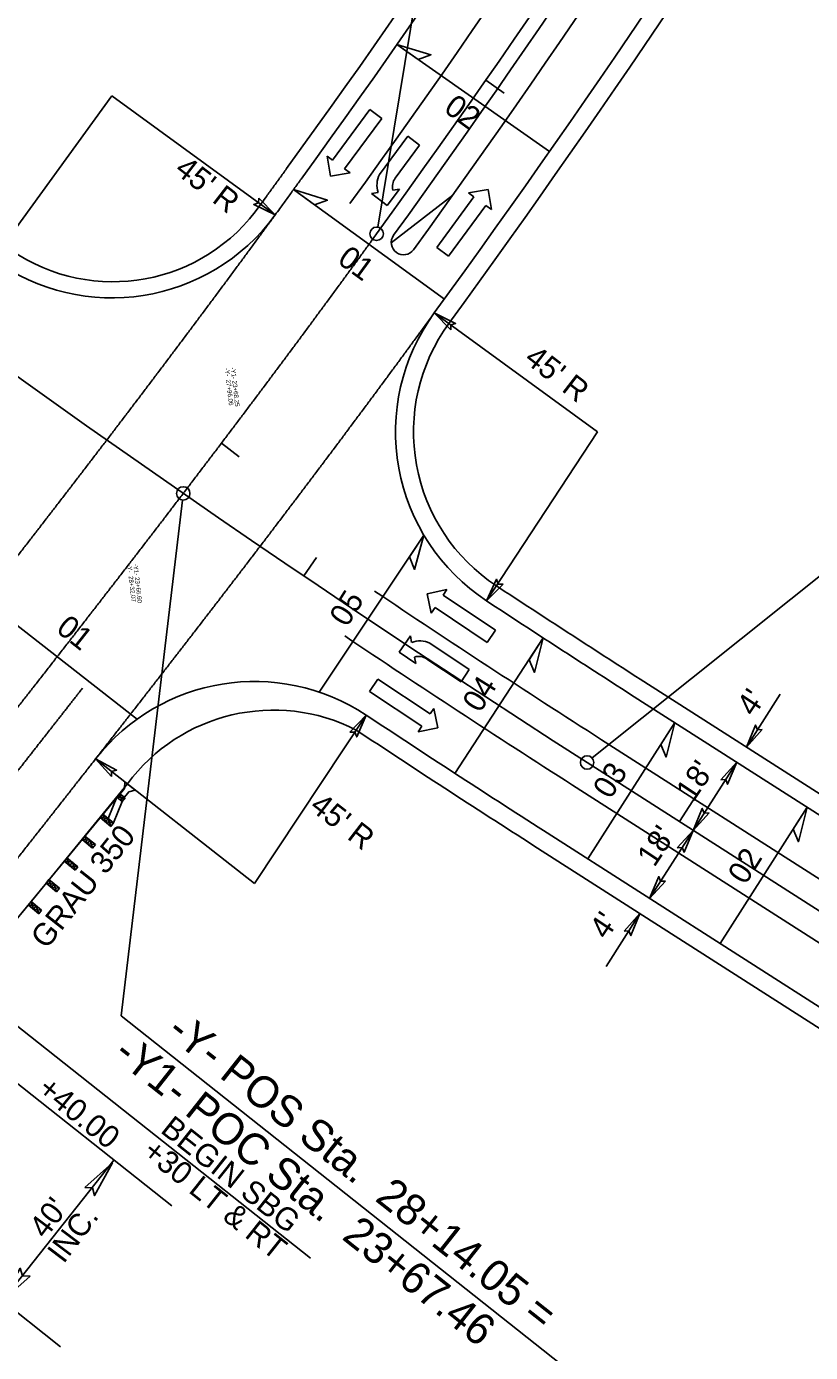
# Model space of a CAD drawing. Extents: x 1778969 to 1790720, y 807089 to 817794.
# Drawn here: x 1782528 to 1782702.6, y 814148.6 to 814443.8 of the extents above; entities that cross this region are included whole.
import ezdxf

# ---------------------------------------------------------------- set-up
doc = ezdxf.new("R2010")
doc.units = 0
for name, color, linetype in [('Default', 7, 'Continuous'), ('Prop CMT Guardrail Graphics', 7, 'Continuous'), ('Prop Dimension', 7, 'Continuous'), ('Prop Dimension Text', 7, 'Continuous'), ('Prop EOT', 7, 'Continuous'), ('Prop Guardrail Anchor Unit CELL', 7, 'Continuous'), ('Prop Hatching', 7, 'Continuous'), ('Prop Horizontal Alignment', 7, 'Continuous'), ('Prop Horizontal Alignment Station Label', 7, 'Continuous'), ('Prop Horizontal Alignment Tick Large', 7, 'Continuous'), ('Prop Horizontal Alignment Tick Small', 7, 'Continuous'), ('Prop Lane Arrow CELL', 7, 'Continuous'), ('Prop Lane Lines', 7, 'Continuous'), ('Prop Paved Shoulder', 7, 'Continuous'), ('Prop Superelevation  Arrow CELL', 7, 'Continuous'), ('Prop Superelevation Label', 7, 'Continuous'), ('Prop Terminator CELL', 7, 'Continuous'), ('Scratch_Level_2', 7, 'Continuous')]:
    doc.layers.add(name, color=color, linetype=linetype)

msp = doc.modelspace()

# ---------------------------------------------------------------- linework, layer by layer
at = {"layer": 'Prop CMT Guardrail Graphics'}
for p in [(1782550.46, 814275.21), (1782518.73, 814236.56)]:
    msp.add_line(p, (1782530.11, 814250.37), dxfattribs=at)
at = {"layer": 'Prop Dimension'}
for p, q in [((1782547.03, 814428.42), (1782520.57, 814392.02)), ((1782547.02, 814428.4), (1782583.37, 814401.87)), ((1782655.2, 814353.56), (1782618.82, 814380.06)), ((1782655.2, 814353.56), (1782630.45, 814315.97)), ((1782695.89, 814295.19), (1782688.35, 814283.4)), ((1782578.8, 814253.01), (1782603.65, 814290.53)), ((1782578.8, 814253.01), (1782543.38, 814280.76)), ((1782686.2, 814280.03), (1782676.5, 814264.86)), ((1782676.5, 814264.86), (1782666.8, 814249.7)), ((1782664.65, 814246.33), (1782657.11, 814234.53)), ((1782553.2, 814199.7), (1782514.07, 814230.67)), ((1782560.39, 814181.24), (1782507.86, 814222.83)), ((1782591.26, 814169.57), (1782553.2, 814199.7)), ((1782535.56, 814149.88), (1782484, 814190.7)), ((1782547.48, 814191.46), (1782522.65, 814160.1))]:
    msp.add_line(p, q, dxfattribs=at)
at = {"layer": 'Prop EOT'}
for p, q in [((1782662.57, 814295.14), (1783159.17, 813977.59)), ((1782643.17, 814264.81), (1783139.78, 813947.26))]:
    msp.add_line(p, q, dxfattribs=at)
for centre, radius, start, end in [((1780718.82, 815764.26), 2309.25, 324.08998, 332.9908), ((1780718.82, 815764.26), 2350.75, 323.92554, 332.9908), ((1782547.03, 814428.42), 45, 233.9861, 323.8487), ((1782655.2, 814353.56), 45, 143.9255, 236.6429), ((1784215.14, 816723.19), 2882, 236.64288, 237.40395), ((1782578.8, 814253.01), 45, 56.4781, 141.9264), ((1784215.14, 816723.19), 2918, 236.47807, 237.40395)]:
    msp.add_arc(centre, radius, start, end, dxfattribs=at)
for points in [[(1782589.18, 814409.87), (1782587.6, 814407.69), (1782586.03, 814405.52), (1782584.45, 814403.35), (1782583.37, 814401.87)], [(1782543.38, 814280.76), (1782542.29, 814279.38), (1782540.62, 814277.24), (1782538.94, 814275.11), (1782537.27, 814272.98), (1782535.6, 814270.85), (1782533.92, 814268.72), (1782532.25, 814266.59), (1782530.57, 814264.46), (1782528.89, 814262.33), (1782527.22, 814260.21), (1782525.54, 814258.08), (1782523.86, 814255.96), (1782522.19, 814253.83), (1782520.51, 814251.71), (1782518.83, 814249.58), (1782517.15, 814247.46), (1782515.47, 814245.34), (1782513.8, 814243.22), (1782512.12, 814241.09), (1782510.44, 814238.97), (1782508.76, 814236.85), (1782507.08, 814234.73), (1782505.41, 814232.61), (1782503.73, 814230.49), (1782502.05, 814228.37), (1782500.37, 814226.25)]]:
    msp.add_spline(points, degree=3, dxfattribs=at)
at = {"layer": 'Prop Guardrail Anchor Unit CELL'}
for p, q in [((1782549.81, 814274.21), (1782549.87, 814275.67)), ((1782549.87, 814275.67), (1782552.17, 814273.84)), ((1782518.73, 814236.56), (1782548.46, 814272.63)), ((1782546.21, 814267.49), (1782548.14, 814272.25)), ((1782548.14, 814272.25), (1782549.3, 814271.29)), ((1782549.94, 814272.07), (1782548.14, 814272.25)), ((1782548.54, 814272.61), (1782549.81, 814274.21)), ((1782549.02, 814272.23), (1782548.54, 814272.61)), ((1782548.78, 814273.02), (1782549.94, 814272.07)), ((1782548.78, 814273.02), (1782549.3, 814271.29)), ((1782549.5, 814271.85), (1782549.02, 814272.23)), ((1782549.3, 814271.29), (1782549.94, 814272.07)), ((1782549.3, 814271.29), (1782549.62, 814271.68)), ((1782550.77, 814273.45), (1782549.5, 814271.85)), ((1782552.17, 814273.84), (1782550.77, 814273.45)), ((1782545.03, 814268.47), (1782547.39, 814266.52)), ((1782545.57, 814266.72), (1782545.03, 814268.47)), ((1782547.39, 814266.52), (1782549.3, 814271.29)), ((1782544.39, 814267.69), (1782546.75, 814265.75)), ((1782544.39, 814267.69), (1782546.21, 814267.49)), ((1782545.57, 814266.72), (1782546.21, 814267.49)), ((1782547.39, 814266.52), (1782545.57, 814266.72)), ((1782546.21, 814267.49), (1782546.75, 814265.75)), ((1782546.75, 814265.75), (1782547.39, 814266.52)), ((1782540.38, 814262.83), (1782542.7, 814260.92)), ((1782540.38, 814262.83), (1782542.18, 814262.65)), ((1782541.02, 814263.6), (1782543.33, 814261.7)), ((1782541.54, 814261.88), (1782541.02, 814263.6)), ((1782541.54, 814261.88), (1782542.18, 814262.65)), ((1782542.18, 814262.65), (1782542.7, 814260.92)), ((1782543.33, 814261.7), (1782541.54, 814261.88)), ((1782542.7, 814260.92), (1782543.33, 814261.7)), ((1782536.38, 814257.97), (1782538.8, 814255.97)), ((1782536.38, 814257.97), (1782538.22, 814257.74)), ((1782537.01, 814258.74), (1782539.43, 814256.74)), ((1782537.59, 814256.97), (1782537.01, 814258.74)), ((1782537.59, 814256.97), (1782538.22, 814257.74)), ((1782539.43, 814256.74), (1782537.59, 814256.97)), ((1782538.22, 814257.74), (1782538.8, 814255.97)), ((1782538.8, 814255.97), (1782539.43, 814256.74)), ((1782532.37, 814253.11), (1782533, 814253.88)), ((1782533, 814253.88), (1782535.35, 814251.95)), ((1782533.54, 814252.14), (1782533, 814253.88)), ((1782532.37, 814253.11), (1782534.71, 814251.17)), ((1782532.37, 814253.11), (1782534.18, 814252.91)), ((1782533.54, 814252.14), (1782534.18, 814252.91)), ((1782535.35, 814251.95), (1782533.54, 814252.14)), ((1782534.18, 814252.91), (1782534.71, 814251.17)), ((1782534.71, 814251.17), (1782535.35, 814251.95)), ((1782528.36, 814248.24), (1782530.71, 814246.3)), ((1782528.36, 814248.24), (1782530.17, 814248.05)), ((1782529, 814249.01), (1782531.35, 814247.08)), ((1782529.54, 814247.27), (1782529, 814249.01)), ((1782529.54, 814247.27), (1782530.17, 814248.05)), ((1782530.17, 814248.05), (1782530.71, 814246.3)), ((1782531.35, 814247.08), (1782529.54, 814247.27)), ((1782530.71, 814246.3), (1782531.35, 814247.08))]:
    msp.add_line(p, q, dxfattribs=at)
at = {"layer": 'Prop Hatching'}
msp.add_line((1782622.93, 814406.28), (1782609.25, 814395.7), dxfattribs=at)
at = {"layer": 'Prop Horizontal Alignment'}
msp.add_line((1782652.87, 814279.97), (1783782.01, 813557.97), dxfattribs=at)
for centre, radius, start, end in [((1784215.14, 816723.19), 2900, 214.79915, 237.40395), ((1780718.82, 815764.26), 2330, 324.08998, 342.60824)]:
    msp.add_arc(centre, radius, start, end, dxfattribs=at)
msp.add_spline([(1782484.1, 814239.13), (1782485.78, 814241.25), (1782487.46, 814243.37), (1782489.14, 814245.49), (1782490.81, 814247.61), (1782492.49, 814249.73), (1782494.17, 814251.85), (1782495.84, 814253.97), (1782497.52, 814256.09), (1782499.2, 814258.21), (1782500.87, 814260.33), (1782502.55, 814262.45), (1782504.23, 814264.57), (1782505.9, 814266.69), (1782507.57, 814268.81), (1782509.25, 814270.93), (1782510.92, 814273.05), (1782512.6, 814275.18), (1782514.27, 814277.3), (1782515.94, 814279.42), (1782517.61, 814281.55), (1782519.28, 814283.67), (1782520.95, 814285.8), (1782522.62, 814287.92), (1782524.29, 814290.05), (1782525.96, 814292.18), (1782527.62, 814294.3), (1782529.29, 814296.43), (1782530.96, 814298.56), (1782532.62, 814300.69), (1782534.28, 814302.82), (1782535.94, 814304.95), (1782537.61, 814307.08), (1782539.27, 814309.22), (1782540.92, 814311.35), (1782542.58, 814313.49), (1782544.24, 814315.62), (1782545.89, 814317.76), (1782547.55, 814319.89), (1782549.2, 814322.03), (1782550.85, 814324.17), (1782552.5, 814326.31), (1782554.15, 814328.45), (1782555.8, 814330.6), (1782557.45, 814332.74), (1782559.09, 814334.88), (1782560.73, 814337.03), (1782562.37, 814339.18), (1782564.01, 814341.33), (1782565.65, 814343.48), (1782567.29, 814345.63), (1782568.92, 814347.78), (1782570.56, 814349.93), (1782572.19, 814352.09), (1782573.82, 814354.24), (1782575.45, 814356.4), (1782577.07, 814358.56), (1782578.7, 814360.72), (1782580.32, 814362.88), (1782581.94, 814365.04), (1782583.56, 814367.21), (1782585.17, 814369.38), (1782586.79, 814371.54), (1782588.4, 814373.71), (1782590.01, 814375.88), (1782591.62, 814378.06), (1782593.22, 814380.23), (1782594.83, 814382.41), (1782596.43, 814384.58), (1782598.03, 814386.76), (1782599.62, 814388.94), (1782601.22, 814391.13), (1782602.81, 814393.31), (1782604.4, 814395.5), (1782605.98, 814397.69)], degree=3, dxfattribs=at)
at = {"layer": 'Prop Horizontal Alignment Station Label'}
for p, q in [((1782606.22, 814399.17), (1782633.29, 814562.08)), ((1782653.98, 814280.98), (1782806.02, 814402.42)), ((1782562.74, 814338.39), (1782549.09, 814223.57)), ((1782549.09, 814223.57), (1782650.99, 814142.9))]:
    msp.add_line(p, q, dxfattribs=at)
for centre in [(1782605.98, 814397.69), (1782562.91, 814339.88), (1782652.87, 814279.97)]:
    msp.add_circle(centre, 1.5, dxfattribs=at)
at = {"layer": 'Prop Horizontal Alignment Tick Large'}
msp.add_line((1782673.47, 814266.8), (1782677.78, 814273.54), dxfattribs=at)
at = {"layer": 'Prop Horizontal Alignment Tick Small'}
for p, q in [((1782630.29, 814431.89), (1782634.39, 814429.03)), ((1782571.42, 814351.07), (1782575.4, 814348.05)), ((1782589.76, 814321.5), (1782592.56, 814325.64))]:
    msp.add_line(p, q, dxfattribs=at)
at = {"layer": 'Prop Lane Arrow CELL'}
for p, q in [((1782596.19, 814414.07), (1782604.48, 814425.35)), ((1782604.48, 814425.35), (1782607.14, 814423.39)), ((1782607.14, 814423.39), (1782598.85, 814412.12)), ((1782612.91, 814419.39), (1782606.66, 814410.89)), ((1782615.57, 814417.44), (1782612.91, 814419.39)), ((1782610.15, 814410.06), (1782615.57, 814417.44)), ((1782595.69, 814410.53), (1782594.98, 814414.96)), ((1782594.98, 814414.96), (1782596.19, 814414.07)), ((1782600.06, 814411.23), (1782595.69, 814410.53)), ((1782598.85, 814412.12), (1782600.06, 814411.23)), ((1782608.35, 814404), (1782611.06, 814407.59)), ((1782611.06, 814407.59), (1782609.59, 814407.37)), ((1782626.46, 814406.82), (1782630.82, 814407.52)), ((1782630.82, 814407.52), (1782631.54, 814403.09)), ((1782606.31, 814406.87), (1782604.84, 814406.64)), ((1782604.84, 814406.64), (1782608.35, 814404)), ((1782619.37, 814394.65), (1782627.67, 814405.93)), ((1782627.67, 814405.93), (1782626.46, 814406.82)), ((1782630.33, 814403.98), (1782622.03, 814392.7)), ((1782631.54, 814403.09), (1782630.33, 814403.98)), ((1782622.03, 814392.7), (1782619.37, 814394.65)), ((1782617.25, 814317.54), (1782621.65, 814318.46)), ((1782618.16, 814313.22), (1782617.25, 814317.54)), ((1782621.65, 814318.46), (1782620.82, 814317.21)), ((1782620.82, 814317.21), (1782632.47, 814309.46)), ((1782618.99, 814314.47), (1782618.16, 814313.22)), ((1782630.64, 814306.71), (1782618.99, 814314.47)), ((1782613.5, 814308.15), (1782611.02, 814304.51)), ((1782613.79, 814306.69), (1782613.5, 814308.15)), ((1782632.47, 814309.46), (1782630.64, 814306.71)), ((1782611.02, 814304.51), (1782614.74, 814301.98)), ((1782626.61, 814300.68), (1782617.83, 814306.53)), ((1782614.74, 814301.98), (1782614.45, 814303.43)), ((1782617.17, 814303), (1782624.78, 814297.94)), ((1782604.4, 814295.78), (1782606.23, 814298.53)), ((1782606.23, 814298.53), (1782617.88, 814290.77)), ((1782624.78, 814297.94), (1782626.61, 814300.68)), ((1782616.05, 814288.03), (1782604.4, 814295.78)), ((1782617.88, 814290.77), (1782618.71, 814292.02)), ((1782618.71, 814292.02), (1782619.62, 814287.7)), ((1782615.22, 814286.78), (1782616.05, 814288.03)), ((1782619.62, 814287.7), (1782615.22, 814286.78))]:
    msp.add_line(p, q, dxfattribs=at)
for centre, radius, start, end in [((1782611.3, 814408.46), 5.25, 152.3448, 197.6565), ((1782612.77, 814408.13), 3.27, 143.6687, 193.3269), ((1782615.62, 814301.78), 5.25, 65.0299, 110.3416), ((1782615.35, 814300.3), 3.28, 56.3538, 106.012)]:
    msp.add_arc(centre, radius, start, end, dxfattribs=at)
at = {"layer": 'Prop Lane Lines'}
for p, q in [((1782656.1, 814285.03), (1783144.28, 813972.87)), ((1782649.64, 814274.92), (1783146.07, 813957.48))]:
    msp.add_line(p, q, dxfattribs=at)
for centre, radius, start, end in [((1780718.82, 815764.26), 2321.25, 324.13824, 333.45226), ((1780718.82, 815764.26), 2333.25, 324.13824, 332.9908), ((1780718.82, 815764.26), 2338.75, 324.13824, 332.9908), ((1782612, 814395.76), 2.75, 144.1382, 324.1382), ((1784215.14, 816723.19), 2894, 236.20763, 237.40395), ((1784215.14, 816723.19), 2906, 236.20763, 237.40395)]:
    msp.add_arc(centre, radius, start, end, dxfattribs=at)
msp.add_open_spline([(1782490.96, 814233.7), (1782491.52, 814234.41), (1782492.08, 814235.11), (1782492.64, 814235.82), (1782493.2, 814236.53), (1782493.76, 814237.23), (1782494.32, 814237.94), (1782494.88, 814238.65), (1782495.44, 814239.35), (1782496, 814240.06), (1782496.56, 814240.77), (1782497.12, 814241.47), (1782497.67, 814242.18), (1782498.23, 814242.89), (1782498.79, 814243.59), (1782499.35, 814244.3), (1782499.91, 814245.01), (1782500.47, 814245.71), (1782501.03, 814246.42), (1782501.59, 814247.13), (1782502.15, 814247.83), (1782502.71, 814248.54), (1782503.27, 814249.25), (1782503.83, 814249.95), (1782504.38, 814250.66), (1782504.94, 814251.37), (1782505.5, 814252.07), (1782506.06, 814252.78), (1782506.62, 814253.49), (1782507.18, 814254.19), (1782507.74, 814254.9), (1782508.3, 814255.61), (1782508.86, 814256.32), (1782509.42, 814257.02), (1782509.97, 814257.73), (1782510.53, 814258.44), (1782511.09, 814259.14), (1782511.65, 814259.85), (1782512.21, 814260.56), (1782512.77, 814261.27), (1782513.33, 814261.97), (1782513.89, 814262.68), (1782514.44, 814263.39), (1782515, 814264.1), (1782515.56, 814264.81), (1782516.12, 814265.51), (1782516.68, 814266.22), (1782517.24, 814266.93), (1782517.79, 814267.64), (1782518.35, 814268.35), (1782518.91, 814269.05), (1782519.47, 814269.76), (1782520.03, 814270.47), (1782520.58, 814271.18), (1782521.14, 814271.89), (1782521.7, 814272.6), (1782522.26, 814273.3), (1782522.82, 814274.01), (1782523.37, 814274.72), (1782523.93, 814275.43), (1782524.49, 814276.14), (1782525.05, 814276.85), (1782525.6, 814277.56), (1782526.16, 814278.26), (1782526.72, 814278.97), (1782527.28, 814279.68), (1782527.83, 814280.39), (1782528.39, 814281.1), (1782528.95, 814281.81), (1782529.5, 814282.52), (1782530.06, 814283.23), (1782530.62, 814283.94), (1782531.17, 814284.65), (1782531.73, 814285.36), (1782532.29, 814286.07), (1782532.84, 814286.78), (1782533.4, 814287.49), (1782533.96, 814288.2), (1782534.51, 814288.91), (1782535.07, 814289.62), (1782535.63, 814290.33), (1782536.18, 814291.04), (1782536.74, 814291.75), (1782537.29, 814292.46), (1782537.85, 814293.17), (1782538.4, 814293.88), (1782538.96, 814294.59), (1782539.52, 814295.3), (1782539.83, 814295.71), (1782540.15, 814296.11), (1782540.46, 814296.52)], degree=3, dxfattribs=at)
at = {"layer": 'Prop Paved Shoulder'}
for p, q in [((1782664.72, 814298.51), (1783161.32, 813980.96)), ((1782550.46, 814275.21), (1782530.11, 814250.37)), ((1782641.02, 814261.44), (1783137.62, 813943.89)), ((1782518.73, 814236.56), (1782530.11, 814250.37))]:
    msp.add_line(p, q, dxfattribs=at)
for centre, radius, start, end in [((1780718.82, 815764.26), 2305.25, 324.08998, 332.9908), ((1780718.82, 815764.26), 2354.75, 323.92554, 332.9908), ((1782547.25, 814427.02), 40.01, 235.4627, 325.285), ((1782655.2, 814353.56), 41, 143.9255, 236.6429), ((1784215.14, 816723.19), 2878, 236.64288, 237.40395), ((1782583.01, 814251.15), 40.48, 62.9154, 143.5328), ((1784215.14, 816723.19), 2922, 236.47807, 237.40395)]:
    msp.add_arc(centre, radius, start, end, dxfattribs=at)
msp.add_spline([(1782585.94, 814412.21), (1782584.37, 814410.04), (1782582.79, 814407.87), (1782581.22, 814405.71), (1782580.14, 814404.23)], degree=3, dxfattribs=at)
at = {"layer": 'Prop Superelevation  Arrow CELL'}
for p, q in [((1782644.51, 814416.02), (1782610.51, 814439.82)), ((1782587.5, 814407.54), (1782621.08, 814383.16)), ((1782593.18, 814295.62), (1782616.52, 814330.56)), ((1782552.73, 814289.55), (1782514.79, 814319.14)), ((1782643.08, 814307.71), (1782623.44, 814277.53)), ((1782653, 814258.52), (1782672.4, 814288.85)), ((1782701.88, 814269.99), (1782682.49, 814239.67))]:
    msp.add_line(p, q, dxfattribs=at)
for points in [[(1782610.51, 814439.82), (1782618.09, 814437.56), (1782615.25, 814436.5)], [(1782587.5, 814407.54), (1782595.03, 814405.16), (1782592.17, 814404.14)], [(1782616.52, 814330.56), (1782614.39, 814322.94), (1782613.28, 814325.77)], [(1782643.08, 814307.71), (1782641.15, 814300.04), (1782639.97, 814302.83)], [(1782672.4, 814288.85), (1782670.46, 814281.18), (1782669.28, 814283.98)], [(1782701.88, 814269.99), (1782699.95, 814262.33), (1782698.77, 814265.12)]]:
    msp.add_lwpolyline(points, close=True, dxfattribs=at)
at = {"layer": 'Prop Terminator CELL'}
for points in [[(1782579.71, 814405.65), (1782583.37, 814401.87), (1782578.61, 814404.2), (1782579.69, 814404.55)], [(1782622.49, 814376.28), (1782618.82, 814380.06), (1782623.58, 814377.73), (1782622.5, 814377.38)], [(1782634.17, 814319.69), (1782630.45, 814315.97), (1782632.71, 814320.76), (1782633.08, 814319.69)], [(1782600.05, 814286.7), (1782603.65, 814290.53), (1782601.54, 814285.67), (1782601.14, 814286.73)], [(1782691.9, 814287.28), (1782688.35, 814283.4), (1782690.38, 814288.28), (1782690.8, 814287.23)], [(1782546.91, 814276.86), (1782543.38, 814280.76), (1782548.05, 814278.27), (1782546.96, 814277.96)], [(1782682.65, 814276.14), (1782686.2, 814280.03), (1782684.17, 814275.14), (1782683.75, 814276.19)], [(1782680.04, 814268.75), (1782676.5, 814264.86), (1782678.53, 814269.75), (1782678.95, 814268.69)], [(1782672.96, 814260.97), (1782676.5, 814264.86), (1782674.47, 814259.97), (1782674.05, 814261.03)], [(1782670.34, 814253.58), (1782666.8, 814249.69), (1782668.83, 814254.58), (1782669.25, 814253.52)], [(1782661.1, 814242.44), (1782664.65, 814246.33), (1782662.62, 814241.44), (1782662.2, 814242.49)], [(1782540.98, 814185.34), (1782547.12, 814190.81), (1782543.17, 814183.54), (1782542.69, 814185.25)], [(1782528.79, 814165.56), (1782522.65, 814160.1), (1782526.6, 814167.37), (1782527.08, 814165.66)]]:
    msp.add_lwpolyline(points, close=True, dxfattribs=at)
at = {"layer": 'Scratch_Level_2'}
for points in [[(1782506.03, 814300.39), (1782506.3, 814300.74), (1782507.96, 814302.86), (1782509.63, 814304.98), (1782511.29, 814307.1), (1782512.95, 814309.22), (1782514.61, 814311.34), (1782516.27, 814313.46), (1782517.92, 814315.59), (1782519.58, 814317.71), (1782521.23, 814319.83), (1782522.89, 814321.96), (1782524.54, 814324.08), (1782526.19, 814326.21), (1782527.84, 814328.33), (1782529.49, 814330.46), (1782531.14, 814332.59), (1782532.78, 814334.72), (1782534.42, 814336.85), (1782536.07, 814338.98), (1782537.71, 814341.11), (1782539.35, 814343.24), (1782540.98, 814345.37), (1782542.62, 814347.5), (1782544.25, 814349.64), (1782545.89, 814351.77), (1782547.52, 814353.91), (1782549.15, 814356.05), (1782550.77, 814358.19), (1782552.4, 814360.32), (1782554.02, 814362.46), (1782555.64, 814364.61), (1782557.26, 814366.75), (1782558.88, 814368.89), (1782560.49, 814371.04), (1782562.11, 814373.18), (1782563.72, 814375.33), (1782565.33, 814377.48), (1782566.93, 814379.63), (1782568.54, 814381.78), (1782570.14, 814383.93), (1782571.74, 814386.08), (1782573.34, 814388.23), (1782574.93, 814390.39), (1782576.52, 814392.55), (1782578.11, 814394.71), (1782579.7, 814396.87), (1782581.29, 814399.03), (1782582.87, 814401.19), (1782583.37, 814401.87)], [(1782543.38, 814280.76), (1782543.96, 814281.51), (1782545.63, 814283.65), (1782547.3, 814285.78), (1782548.97, 814287.92), (1782550.64, 814290.06), (1782552.31, 814292.19), (1782553.98, 814294.34), (1782555.64, 814296.48), (1782557.31, 814298.62), (1782558.97, 814300.76), (1782560.64, 814302.91), (1782562.3, 814305.05), (1782563.96, 814307.2), (1782565.62, 814309.35), (1782567.28, 814311.5), (1782568.94, 814313.65), (1782570.6, 814315.8), (1782572.25, 814317.95), (1782573.91, 814320.11), (1782575.56, 814322.26), (1782577.21, 814324.42), (1782578.86, 814326.58), (1782580.51, 814328.74), (1782582.16, 814330.9), (1782583.81, 814333.07), (1782585.45, 814335.23), (1782587.1, 814337.4), (1782588.74, 814339.57), (1782590.38, 814341.74), (1782592.02, 814343.91), (1782593.65, 814346.08), (1782595.29, 814348.26), (1782596.92, 814350.43), (1782598.55, 814352.61), (1782600.18, 814354.79), (1782601.81, 814356.98), (1782603.44, 814359.16), (1782605.06, 814361.34), (1782606.68, 814363.53), (1782608.3, 814365.72), (1782609.92, 814367.91), (1782611.54, 814370.11), (1782613.15, 814372.3), (1782614.76, 814374.5), (1782616.37, 814376.7), (1782617.98, 814378.9), (1782618.82, 814380.06)]]:
    msp.add_spline(points, degree=3, dxfattribs=at)

# ---------------------------------------------------------------- texts
at = {"layer": 'Default'}
for s, p in [('-Y-  27+96.06', (1782572.16, 814367.76)), ('-Y1- 23+68.25', (1782573.5, 814367.91)), ('-Y-  28+32.07', (1782550.44, 814324.02)), ('-Y1- 23+66.60', (1782551.79, 814324.17))]:
    msp.add_text(s, height=1, rotation=276.4252, dxfattribs=at).set_placement(p)
at = {"layer": 'Prop Dimension Text'}
for s, rotation, p in [("45' R", 322.2797, (1782560.73, 814411.4)), ("45' R", 322.2797, (1782638.61, 814369.29)), ("4'", 56.3448, (1782690.01, 814289.97)), ("18'", 56.3448, (1782676.48, 814270.93)), ("45' R", 322.2797, (1782590.81, 814269.62)), ("18'", 56.3448, (1782667.83, 814256.46)), ("4'", 56.3448, (1782657.21, 814240.32)), ('+40.00', 321.0737, (1782530.13, 814206.6)), ('BEGIN SBG', 321.5251, (1782557.6, 814197.75)), ('+30 LT & RT', 321.5251, (1782553.53, 814192.62)), ("40'", 52.9737, (1782532.21, 814173.7)), ('INC.', 52.9737, (1782536.26, 814168.19))]:
    msp.add_text(s, height=5, rotation=rotation, dxfattribs=at).set_placement(p)
at = {"layer": 'Prop Guardrail Anchor Unit CELL'}
msp.add_text('GRAU 350', height=5, rotation=51.6309, dxfattribs=at).set_placement((1782532.46, 814238.18))
at = {"layer": 'Prop Horizontal Alignment Station Label'}
for s, p in [('-Y- POS Sta.  28+14.05 =', (1782558.89, 814219.37)), ('-Y1- POC Sta.  23+67.46', (1782547.03, 814214.37))]:
    msp.add_text(s, height=7, rotation=321.6309, dxfattribs=at).set_placement(p)
at = {"layer": 'Prop Superelevation Label'}
for s, rotation, p in [('02', 323.9007, (1782620.69, 814425.04)), ('01', 323.9007, (1782597, 814391.34)), ('05', 57.9989, (1782599.4, 814309.9)), ('01', 321.7104, (1782534.33, 814309.26)), ('04', 57.9989, (1782629.03, 814290.82)), ('03', 57.9989, (1782658.09, 814271.59)), ('02', 57.9989, (1782688.14, 814252.53))]:
    msp.add_text(s, height=5, rotation=rotation, dxfattribs=at).set_placement(p)

doc.saveas('drawing.dxf')
